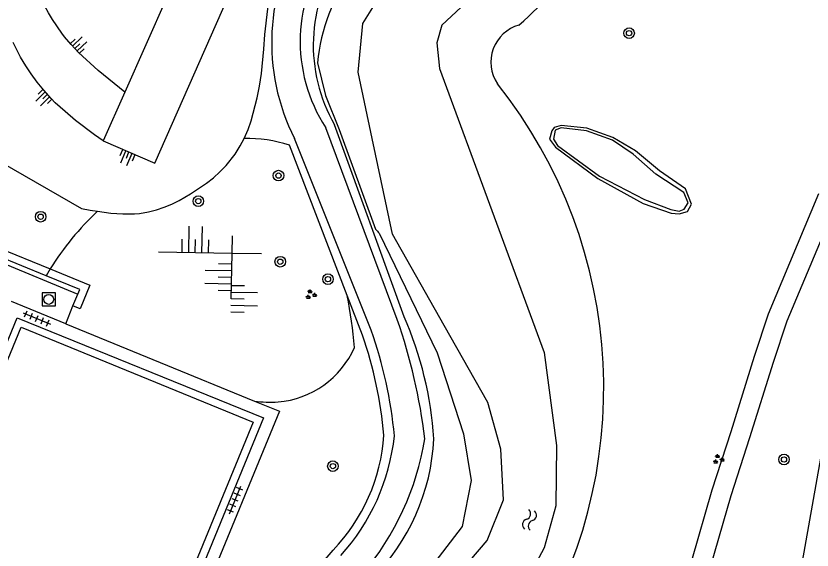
# Model space of a CAD drawing. Extents: x 136000 to 141014, y 402000 to 403500.
# Drawn here: x 138748.4 to 138808.4, y 402419.6 to 402459.8 of the extents above; entities that cross this region are included whole.
import ezdxf

# ---------------------------------------------------------------- set-up
doc = ezdxf.new("R2010")
doc.units = 0
for name, color, linetype in [('gg-afsc-hekwerk', 7, 'Continuous'), ('gg-knt-BGT kruinlijn', 7, 'Continuous'), ('gg-knt-bovenkant onderkant talud', 7, 'Continuous'), ('gg-knt-onverhard', 7, 'Continuous'), ('gg-knt-verharding', 7, 'Continuous'), ('gg-kntw-bovenkant insteek waterloop', 7, 'Continuous'), ('gg-kntw-waterlijn', 7, 'Continuous'), ('gt-grn-groengrens', 7, 'Continuous'), ('gt-grn-vlakafsluiter', 7, 'Continuous'), ('gt-symb-boom', 7, 'Continuous'), ('gt-symb-groenvak', 7, 'Continuous'), ('gt-symb-rioolschacht', 7, 'Continuous'), ('gt-symb-talud symbool', 7, 'Continuous'), ('gt-symb-tegel verharding', 7, 'Continuous'), ('gt-symb-watersymbool', 7, 'Continuous')]:
    doc.layers.add(name, color=color, linetype=linetype)

# ---------------------------------------------------------------- blocks, each defined once
blk = doc.blocks.new('gt0-TEG1')
at = {"layer": 'gt-symb-tegel verharding'}
for p, q in [((-1.125, 0), (1.125, 0)), ((-0.9, -0.25), (-0.9, 0.25)), ((-0.45, -0.25), (-0.45, 0.25)), ((0, -0.25), (0, 0.25)), ((0.45, -0.25), (0.45, 0.25)), ((0.9, -0.25), (0.9, 0.25))]:
    blk.add_line(p, q, dxfattribs=at)
blk = doc.blocks.new('gt0-TALUD_1')
at = {"layer": 'gt-symb-talud symbool'}
for p, q in [((-0.5, -2), (-0.5, 0)), ((0, -1), (0, 0)), ((-1, -1), (-1, 0)), ((0.5, -2), (0.5, 0)), ((1, -1), (1, 0))]:
    blk.add_line(p, q, dxfattribs=at)
blk = doc.blocks.new('gt0-BOOM')
at = {"layer": 'gt-symb-boom'}
for radius in [0.4, 0.2]:
    blk.add_circle((0, 0), radius, dxfattribs=at)
blk = doc.blocks.new('gt0-RS')
at = {"layer": 'gt-symb-rioolschacht'}
blk.add_lwpolyline([(-0.5, -0.5), (0.5, -0.5), (0.5, 0.5), (-0.5, 0.5)], close=True, dxfattribs=at)
blk.add_circle((0, 0), 0.375, dxfattribs=at)
blk = doc.blocks.new('gt0-WA')
at = {"layer": 'gt-symb-watersymbool'}
for centre, start, end in [((-0.323, 0.022), 28.07249, 151.92751), ((0.427, 0.422), 208.07248, 331.92751), ((-0.323, -0.428), 28.07249, 151.92751), ((0.427, -0.028), 208.07248, 331.92751)]:
    blk.add_arc(centre, 0.425, start, end, dxfattribs=at)
blk = doc.blocks.new('gt0-GRVAK')
at = {"layer": 'gt-symb-groenvak'}
for p, q in [((-0.11, 0.189), (-0.228, 0.24)), ((-0.182, 0.153), (0.088, 0.153)), ((-0.091, 0.211), (-0.156, 0.322)), ((-0.047, 0.214), (-0.047, 0.393)), ((-0.004, 0.211), (0.061, 0.322)), ((0.015, 0.189), (0.133, 0.24)), ((0.262, -0.052), (0.197, 0.059)), ((0.305, -0.049), (0.305, 0.13)), ((0.349, -0.052), (0.414, 0.059)), ((-0.245, -0.228), (-0.363, -0.177)), ((-0.318, -0.264), (-0.047, -0.264)), ((-0.226, -0.206), (-0.291, -0.095)), ((-0.183, -0.203), (-0.183, -0.024)), ((-0.139, -0.206), (-0.074, -0.095)), ((-0.12, -0.228), (-0.002, -0.177)), ((0.243, -0.074), (0.125, -0.023)), ((0.17, -0.11), (0.441, -0.11)), ((0.368, -0.074), (0.486, -0.023))]:
    blk.add_line(p, q, dxfattribs=at)

msp = doc.modelspace()

# ---------------------------------------------------------------- linework, layer by layer
at = {"layer": 'gg-afsc-hekwerk'}
msp.add_lwpolyline([(138742.8, 402423.327), (138748.452, 402437.075), (138767.044, 402429.533), (138756.264, 402403.225), (138755.462, 402401.141), (138736.897, 402408.823), (138742.547, 402422.666)], dxfattribs=at)
at = {"layer": 'gg-knt-BGT kruinlijn'}
for points in [[(138756.58, 402454.09), (138754.561, 402455.724), (138753.094, 402457.096), (138752.537, 402457.678), (138752.031, 402458.263), (138751.818, 402458.543), (138751.117, 402459.577), (138750.822, 402460.078), (138750.56, 402460.59), (138750.328, 402461.13), (138750.026, 402462.028), (138749.845, 402462.716), (138749.71, 402463.368), (138749.616, 402464.002), (138749.563, 402464.637), (138749.546, 402465.288), (138749.583, 402466.337), (138749.683, 402467.149), (138749.858, 402468.027), (138750.287, 402469.657), (138750.59, 402470.629), (138751.425, 402472.413)], [(138754.934, 402450.424), (138754.3, 402450.875), (138752.865, 402451.965), (138752.069, 402452.627), (138751.337, 402453.3), (138751.022, 402453.626), (138750.468, 402454.252), (138749.972, 402454.859), (138749.524, 402455.463), (138749.111, 402456.085), (138748.721, 402456.743), (138748.155, 402457.839)]]:
    msp.add_lwpolyline(points, dxfattribs=at)
at = {"layer": 'gg-knt-bovenkant onderkant talud'}
for p, q in [((138764.669, 402441.93), (138764.702, 402443.258)), ((138764.669, 402441.93), (138759.129, 402442.024)), ((138764.583, 402438.493), (138764.669, 402441.93)), ((138766.872, 402441.892), (138764.669, 402441.93)), ((138750.958, 402440.756), (138750.655, 402440.248))]:
    msp.add_line(p, q, dxfattribs=at)
for points in [[(138765.571, 402450.597), (138765.873, 402451.288), (138766.093, 402451.921), (138766.56, 402453.654), (138766.738, 402454.533), (138766.878, 402455.504), (138767.055, 402457.341), (138767.124, 402458.449), (138767.915, 402465.131)], [(138743.475, 402454.966), (138743.693, 402454.238), (138744.148, 402453.103), (138744.364, 402452.674), (138744.919, 402451.776), (138745.564, 402450.883), (138746.213, 402450.066), (138747.341, 402448.774), (138753.304, 402445.321), (138753.976, 402445.193), (138754.524, 402445.116)], [(138795.074, 402449.679), (138793.368, 402450.668), (138791.402, 402451.373), (138789.462, 402451.586), (138788.948, 402451.416), (138788.774, 402451.167), (138788.604, 402450.537), (138789.046, 402449.948), (138792.245, 402447.571), (138795.664, 402445.683), (138797.766, 402444.96), (138798.356, 402444.906), (138799.003, 402445.09), (138799.304, 402445.65), (138798.849, 402446.811), (138796.896, 402448.162), (138795.074, 402449.679)], [(138794.895, 402449.428), (138793.345, 402450.473), (138791.375, 402451.169), (138789.478, 402451.399), (138789.008, 402451.214), (138788.895, 402450.541), (138789.199, 402450.074), (138792.358, 402447.759), (138795.758, 402445.985), (138797.733, 402445.243), (138798.357, 402445.124), (138798.754, 402445.266), (138799.034, 402445.754), (138798.716, 402446.517), (138796.602, 402447.913), (138794.895, 402449.428)], [(138754.524, 402445.116), (138755.535, 402444.973), (138756.433, 402444.906), (138757.296, 402444.908), (138757.687, 402444.945), (138758.355, 402445.059), (138758.971, 402445.213), (138759.551, 402445.408), (138760.112, 402445.646), (138760.67, 402445.927), (138761.536, 402446.434), (138762.73, 402447.229), (138763.257, 402447.64), (138763.75, 402448.08), (138764.217, 402448.568), (138764.885, 402449.423), (138765.285, 402450.052), (138765.571, 402450.597)]]:
    msp.add_lwpolyline(points, dxfattribs=at)
for centre, radius, start, end in [((138765.785, 402440.225), 10.374, 72.0451, 91.18252), ((138769.034, 402429.611), 21.236, 133.0995, 148.34173), ((138735.444, 402431.436), 38.597, 5.06394, 10.93385), ((138767.56, 402437.61), 6.908, 274.69984, 336.3868), ((138767.547, 402438.651), 7.947, 261.36418, 274.17598)]:
    msp.add_arc(centre, radius, start, end, dxfattribs=at)
at = {"layer": 'gg-knt-onverhard'}
for p, q in [((138777.112, 402436.935), (138771.735, 402451.395)), ((138775.146, 402436.13), (138769.37, 402450.597))]:
    msp.add_line(p, q, dxfattribs=at)
for centre, radius, start, end in [((138783.67, 402457.826), 16.023, 147.2547, 206.81773), ((138781.742, 402457.915), 11.944, 142.85375, 213.084), ((138737.928, 402423.156), 41.537, 6.6352, 19.37454), ((138744.062, 402425.106), 32.981, 5.31848, 19.52736), ((138760.945, 402429.897), 16.05, 317.89129, 353.79685), ((138758.589, 402431.238), 20.857, 319.73019, 350.94417)]:
    msp.add_arc(centre, radius, start, end, dxfattribs=at)
at = {"layer": 'gg-knt-verharding'}
for p, q in [((138761.363, 402464.866), (138756.58, 402454.09)), ((138702.352, 402459.805), (138753.031, 402438.86)), ((138756.58, 402454.09), (138754.934, 402450.424)), ((138750.655, 402440.248), (138740.889, 402444.218)), ((138752.668, 402437.967), (138753.031, 402438.86)), ((138752.122, 402436.623), (138748.041, 402438.295)), ((138752.122, 402436.623), (138752.668, 402437.967)), ((138752.122, 402436.623), (138766.354, 402430.794))]:
    msp.add_line(p, q, dxfattribs=at)
for points in [[(138754.934, 402450.424), (138758.851, 402448.736), (138765.207, 402463.175)], [(138753.031, 402438.86), (138753.175, 402439.214), (138750.655, 402440.248)], [(138748.762, 402436.37), (138766.246, 402429.206), (138755.068, 402401.969), (138737.578, 402409.159), (138748.762, 402436.37)], [(138766.354, 402430.794), (138768.233, 402430.024), (138762.394, 402415.803)]]:
    msp.add_lwpolyline(points, dxfattribs=at)
at = {"layer": 'gg-kntw-bovenkant insteek waterloop'}
for points in [[(138771.095, 402456.314), (138771.706, 402453.853), (138772.729, 402451.282), (138775.475, 402443.749)], [(138775.76, 402443.468), (138780.135, 402434.439), (138782.119, 402428.33), (138782.69, 402424.798), (138782.015, 402421.319), (138779.368, 402417.891), (138772.89, 402411.398)]]:
    msp.add_lwpolyline(points, dxfattribs=at)
for centre, radius, start, end in [((138760.054, 402488.988), 39.726, 311.33049, 333.33187), ((138786.479, 402454.63), 15.476, 118.25928, 173.75409), ((138787.085, 402456.351), 2.916, 105.84293, 213.77574), ((138755.832, 402431.773), 36.853, 327.31933, 38.53136), ((138785.663, 402453.797), 14.31, 224.60362, 226.2062)]:
    msp.add_arc(centre, radius, start, end, dxfattribs=at)
at = {"layer": 'gg-kntw-waterlijn'}
for points in [[(138793.805, 402510.189), (138796.898, 402500.403), (138798.247, 402492.249), (138797.626, 402485.613), (138795.482, 402477.156), (138793.573, 402472.495), (138790.438, 402467.018), (138786.447, 402463.276), (138781.939, 402460.495), (138780.478, 402459.154), (138780.088, 402457.814), (138780.309, 402455.881), (138788.184, 402434.465), (138789.132, 402427.452), (138789.08, 402422.882), (138788.198, 402419.714), (138786.641, 402416.806)], [(138779.97, 402415.667), (138783.885, 402420.281), (138785.131, 402423.331), (138784.923, 402427.159), (138783.952, 402430.679), (138780.66, 402436.496), (138776.766, 402443.376), (138775.227, 402450.586), (138774.159, 402455.592), (138774.53, 402459.263), (138778.029, 402464.931), (138782.394, 402468.169), (138785.449, 402471.612), (138787.08, 402475.143), (138788.996, 402482.251), (138789.589, 402487.415), (138789.262, 402492.638), (138788.37, 402499.239), (138785.82, 402507.133)]]:
    msp.add_lwpolyline(points, dxfattribs=at)
at = {"layer": 'gt-grn-groengrens'}
for p, q in [((138777.63, 402437.157), (138772.385, 402451.63)), ((138773.34, 402438.757), (138768.983, 402450.094)), ((138741.114, 402444.758), (138750.958, 402440.756)), ((138774.492, 402435.758), (138773.34, 402438.757)), ((138768.716, 402415.44), (138772.286, 402419.551))]:
    msp.add_line(p, q, dxfattribs=at)
for points in [[(138799.319, 402418.753), (138800.846, 402424.1), (138802.278, 402428.493), (138804.045, 402434.175), (138805.095, 402437.374), (138808.907, 402446.451)], [(138800.764, 402418.352), (138802.281, 402423.661), (138803.707, 402428.038), (138805.474, 402433.718), (138806.501, 402436.849), (138810.292, 402445.875)], [(138750.958, 402440.756), (138753.936, 402439.534), (138753.21, 402437.747), (138752.668, 402437.967)]]:
    msp.add_lwpolyline(points, dxfattribs=at)
for centre, radius, start, end in [((138782.905, 402457.653), 12.122, 145.78537, 209.78989), ((138752.556, 402426.17), 27.376, 3.71312, 23.66186), ((138745.39, 402425.577), 30.831, 4.89773, 19.28246), ((138762.256, 402429.153), 13.885, 316.24885, 356.10277), ((138763.814, 402428.716), 16.079, 315.05953, 357.24571)]:
    msp.add_arc(centre, radius, start, end, dxfattribs=at)
at = {"layer": 'gt-grn-vlakafsluiter'}
msp.add_lwpolyline([(138806.212, 402410.46), (138809.059, 402426.491), (138810.176, 402430.538)], dxfattribs=at)

# ---------------------------------------------------------------- block references
at = {"layer": 'gt-symb-boom'}
for p in [(138794.594, 402458.543), (138768.166, 402447.799), (138762.118, 402445.874), (138750.233, 402444.698), (138768.299, 402441.303), (138771.893, 402439.989), (138806.271, 402426.381), (138772.264, 402425.885)]:
    msp.add_blockref('gt0-BOOM', p, dxfattribs=at)
at = {"layer": 'gt-symb-groenvak'}
for p in [(138770.593, 402438.823), (138801.311, 402426.4)]:
    msp.add_blockref('gt0-GRVAK', p, dxfattribs=at)
at = {"layer": 'gt-symb-rioolschacht'}
msp.add_blockref('gt0-RS', (138750.84, 402438.463), dxfattribs=at)
at = {"layer": 'gt-symb-talud symbool'}
for p, xscale, yscale, rotation in [((138752.816, 402457.387), 0.5000369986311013, 0.5000369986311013, 133.78457174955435), ((138750.745, 402453.939), 0.49992899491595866, 0.49992899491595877, -44.756879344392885), ((138756.893, 402449.58), 0.49988498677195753, 0.49988498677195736, -23.334041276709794), ((138761.867, 402441.977), 1.0001444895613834, 1.0001444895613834, 179.02606556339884), ((138764.625, 402440.144), 1.0001444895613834, 1.0001444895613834, -90.97393443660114), ((138764.583, 402438.493), 1.0001444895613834, 1.0001444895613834, 89.02606556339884)]:
    msp.add_blockref('gt0-TALUD_1', p, dxfattribs=dict(at, xscale=xscale, yscale=yscale, rotation=rotation))
at = {"layer": 'gt-symb-tegel verharding'}
for p, rotation in [((138749.945, 402437.025), -22.333388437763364), ((138764.892, 402423.332), 67.66661156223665)]:
    msp.add_blockref('gt0-TEG1', p, dxfattribs=dict(at, rotation=rotation))
at = {"layer": 'gt-symb-watersymbool', "rotation": 77.52092819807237}
msp.add_blockref('gt0-WA', (138787.066, 402421.775), dxfattribs=at)

doc.saveas('drawing.dxf')
